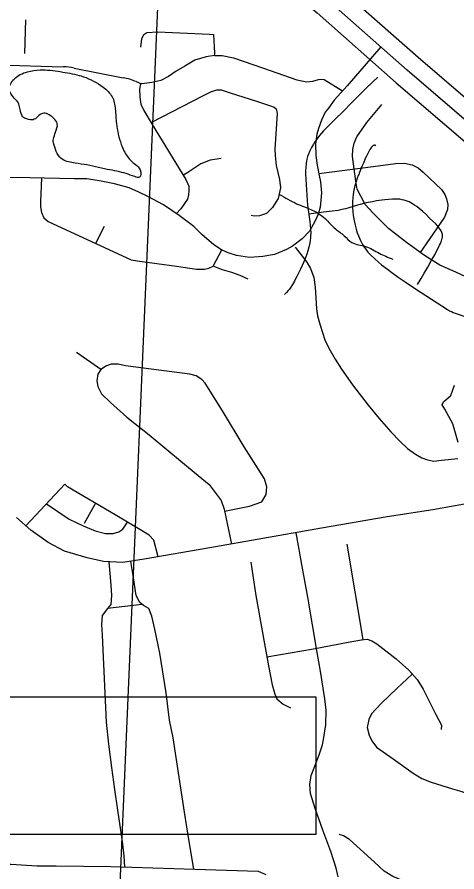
# Model space of a CAD drawing. Extents: x 1219626 to 1426462, y 456797 to 752399.
# Drawn here: x 1360454 to 1363084, y 541593 to 546709 of the extents above; entities that cross this region are included whole.
import ezdxf

# ---------------------------------------------------------------- set-up
doc = ezdxf.new("R2010")
doc.units = 0
for name, color, linetype in [('Lakes and Ponds', 7, 'Continuous'), ('Local Roads Improved', 7, 'Continuous'), ('Local Roads Paved', 7, 'Continuous'), ('Narrow River Creek and Branch and Slough', 7, 'Continuous'), ('Section Lines', 7, 'Continuous'), ('State Route Divided Highway Outline and Fill', 7, 'Continuous'), ('State Routes Highway Center Lines', 7, 'Continuous')]:
    doc.layers.add(name, color=color, linetype=linetype)

msp = doc.modelspace()

# ---------------------------------------------------------------- linework, layer by layer
at = {"layer": 'Lakes and Ponds'}
for points in [[(1360486.3, 546111.2), (1360471.7, 546154.9), (1360464.4, 546187.8), (1360438.9, 546220.6), (1360406.1, 546275.3), (1360435.3, 546337.3), (1360515.5, 546381.1), (1360592, 546392), (1360621.2, 546392), (1360741.5, 546377.4), (1360850.9, 546351.9), (1360967.5, 546289.9), (1361022.2, 546231.5), (1361040.5, 546158.6), (1361047.8, 546071), (1361076.9, 545947), (1361113.4, 545874.1), (1361160.8, 545826.6), (1361189.9, 545793.8), (1361186.3, 545750), (1361157.1, 545753.7), (1361106.1, 545771.9), (1360993.1, 545797.5), (1360854.5, 545826.6), (1360781.6, 545837.6), (1360708.7, 545870.4), (1360683.2, 545917.8), (1360668.6, 545965.3)], [(1360668.6, 545965.3), (1360675.9, 545994.4), (1360683.2, 546020), (1360694.1, 546071), (1360672.2, 546103.9), (1360654, 546118.5), (1360621.2, 546133), (1360592, 546125.7), (1360562.9, 546100.2), (1360533.7, 546092.9), (1360486.3, 546111.2)]]:
    msp.add_spline(points, degree=3, dxfattribs=at)
at = {"layer": 'Local Roads Improved'}
for points in [[(1362611.1, 546349.8), (1362582.7, 546323.7), (1362534.1, 546277.3), (1362463.2, 546205.9), (1362392.7, 546133.4), (1362366.4, 546107.1), (1362320.2, 546062.2), (1362286.6, 546027.7), (1362262.8, 546000.4), (1362245.8, 545978.8), (1362233.8, 545961.7), (1362225.3, 545948.4), (1362213.2, 545927.4), (1362202.2, 545905.1), (1362195.4, 545888.9), (1362190.3, 545873.6), (1362186.5, 545859.2), (1362183.7, 545845.7), (1362181.7, 545833.1), (1362179.3, 545809.4), (1362178.5, 545788.6), (1362178.7, 545770.4), (1362186.3, 545643.1), (1362188.1, 545611.1), (1362191, 545583.1), (1362204.5, 545485.1), (1362207.1, 545460.6), (1362208.5, 545442.2), (1362209.2, 545414.6), (1362208.9, 545400.9), (1362208.1, 545387.1), (1362206.6, 545372), (1362204.4, 545358), (1362198.9, 545332.1), (1362192.6, 545309.7), (1362186.2, 545290.4), (1362179.9, 545273.6), (1362167.8, 545244.3), (1362147.7, 545200.7), (1362126.8, 545156.8), (1362119.3, 545141.7), (1362112.5, 545128.9), (1362106.3, 545118), (1362100.7, 545108.7), (1362090.2, 545092.8), (1362081.8, 545081.2), (1362075.2, 545072.6), (1362064.6, 545060), (1362053.3, 545047.7)], [(1362599.4, 545937.1), (1362596.8, 545939.7), (1362594.2, 545941.3), (1362591.5, 545941.9), (1362588.9, 545941.8), (1362586.2, 545941.1), (1362583.6, 545939.7), (1362580.9, 545937.9), (1362578.3, 545935.6), (1362573.1, 545930), (1362568.1, 545923.4), (1362563.3, 545916.1), (1362558.8, 545908.4), (1362554.4, 545900.5), (1362550.3, 545892.7), (1362542.7, 545876.8), (1362535.9, 545862.1), (1362524.4, 545835.2), (1362516.1, 545814.9), (1362510.1, 545800), (1362505.8, 545789.3), (1362499.6, 545774.1), (1362496.7, 545766.9), (1362494, 545760.2), (1362488.1, 545745.4), (1362483.1, 545731.5), (1362475.1, 545705.2), (1362469.5, 545682.1), (1362465.6, 545661.9), (1362463, 545644.3), (1362461.3, 545628.8), (1362459.7, 545601.9), (1362459.5, 545581.7), (1362460, 545566.7), (1362461.6, 545544.3), (1362464.2, 545522.1), (1362469.4, 545490.7), (1362475.2, 545463.1), (1362481.5, 545439), (1362488.1, 545418.2), (1362494.6, 545400.2), (1362501, 545384.7), (1362507.2, 545371.3), (1362519.4, 545348.5), (1362529.7, 545331.9), (1362538.2, 545319.9), (1362552, 545302.4), (1362567.4, 545285.8), (1362592.3, 545262.1), (1362614.2, 545242.6), (1362633.5, 545226.4), (1362667.7, 545199.6), (1362693.7, 545180.5), (1362733.4, 545152.7), (1362773.8, 545125.1), (1362837, 545082.5), (1362932.2, 545019.8), (1363027.9, 544958.3), (1363039.6, 544951.5), (1363051, 544945.9), (1363062.1, 544941), (1363148.8, 544910.4)], [(1362847.3, 545109.2), (1362869.6, 545144.8), (1362885.6, 545171.8), (1362909.1, 545212.6), (1362932.6, 545254.1), (1362951, 545286.5), (1362964.4, 545311.1), (1362973.8, 545329.7), (1362980.3, 545343.6), (1362984.9, 545354), (1362991, 545369.6), (1362996.1, 545385.1), (1362997.2, 545389.1), (1362997.8, 545392.9), (1362998.2, 545400.3), (1362997.5, 545407.2), (1362996.1, 545413.6), (1362994.1, 545419.5), (1362991.7, 545425.1), (1362989.1, 545430.3), (1362986.2, 545435.1), (1362980, 545444.2), (1362973.8, 545452), (1362967.9, 545458.9), (1362956.7, 545470.8), (1362920.7, 545506.2), (1362897.6, 545528.7), (1362877.4, 545547.2), (1362859.7, 545562.1), (1362844.1, 545574.2), (1362830.3, 545583.7), (1362818.1, 545591.4), (1362807.2, 545597.4), (1362797.6, 545602.1), (1362780.5, 545609.1), (1362767.4, 545613.3), (1362757.3, 545615.7), (1362742, 545618.2), (1362726.2, 545619.3), (1362698.8, 545619.1), (1362674.6, 545617.8), (1362653.4, 545615.8), (1362634.8, 545613.5), (1362602.3, 545608.4), (1362578, 545603.9), (1362541.7, 545596.1), (1362505.9, 545587.6), (1362489.2, 545583.1), (1362431.5, 545565.3), (1362417, 545561.1), (1362406.1, 545558.3), (1362389.6, 545554.6), (1362372.9, 545551.8), (1362285.9, 545540.3), (1362198.9, 545528.8)]]:
    msp.add_lwpolyline(points, dxfattribs=at)
at = {"layer": 'Local Roads Paved'}
for p, q in [((1360503.8, 546692.3), (1360497.2, 546490.1)), ((1360328, 546422.7), (1360730.2, 546410.8)), ((1360795.6, 546403.5), (1361088.1, 546346)), ((1361165.8, 546322.4), (1361198, 546308.8)), ((1360973.6, 545456.2), (1360922.5, 545353.9)), ((1360953.5, 544599.6), (1360809.1, 544701.9)), ((1360740, 543913.1), (1360505.4, 543664.5)), ((1360922.9, 543799.1), (1360855.7, 543678.1)), ((1362523, 542983), (1362426.5, 543554.4)), ((1360995.2, 543171), (1361201.4, 543194.5))]:
    msp.add_line(p, q, dxfattribs=at)
for points in [[(1361193.8, 546529.5), (1361199, 546578.9), (1361212, 546604), (1361230.2, 546616.2), (1361295.2, 546619.6), (1361604.7, 546606.6), (1361629, 546604), (1361633.4, 546493), (1361635.1, 546478.3), (1361679.3, 546478.3), (1361748.7, 546464.4), (1361927.2, 546402), (1362126.6, 546333.5), (1362186.5, 546321.4), (1362222.9, 546324.9), (1362255.8, 546335.3), (1362270.5, 546337), (1362289.6, 546334.4), (1362400.2, 546266.6)], [(1362629.2, 546529.7), (1362427.7, 546296.5), (1362349.7, 546211.5), (1362315, 546163), (1362296.8, 546138.7), (1362273.4, 546091.9), (1362255.2, 546042.5), (1362246.5, 546007.8), (1362238.7, 545949.7), (1362239.6, 545879.5), (1362248.2, 545823.1), (1362260.4, 545760.7), (1362267.3, 545722.6), (1362273.4, 545656.7), (1362270.8, 545612.5), (1362265.6, 545571.7), (1362256, 545536.2), (1362242.2, 545500.6), (1362224.8, 545467.7), (1362201.4, 545426.9), (1362158.9, 545381), (1362100.8, 545337.6), (1362065.3, 545317.7), (1361993.3, 545287.4), (1361924, 545276.1), (1361897.1, 545274.4), (1361844.2, 545270.9), (1361765.3, 545282.2), (1361715.9, 545297.8), (1361676.9, 545316), (1361629.2, 545346.3), (1361558.1, 545407.9), (1361509.6, 545455.5), (1361423.8, 545521.4), (1361329.3, 545584.7), (1361234.8, 545635.9), (1361181.9, 545661), (1361122.9, 545686.1), (1361035.4, 545710.4), (1360957.4, 545726), (1360869.8, 545740.8), (1360795.2, 545740.8), (1360530.8, 545746), (1360269.9, 545750.3)], [(1361635.1, 546478.3), (1361584.8, 546470.5), (1361517.2, 546450.6), (1361457.4, 546415.9), (1361404.5, 546385.5), (1361358.5, 546352.6), (1361313.5, 546330.1), (1361259.7, 546317.9), (1361215.5, 546311), (1361192.1, 546309.3), (1361186, 546276.3), (1361186.9, 546230.4), (1361193.8, 546187.9), (1361211.2, 546150.6), (1361261.4, 546066.5), (1361463.4, 545736.2), (1361480.8, 545697.2), (1361481.6, 545668.6), (1361479, 545644.3), (1361473, 545620), (1361433.1, 545560.2), (1361407.3, 545532.4)], [(1361255, 546077.2), (1361569.2, 546239.9), (1361612.5, 546261.6), (1361647.2, 546272.8), (1361674.1, 546272.8), (1361722.6, 546258.1), (1361891.7, 546202.6), (1361963.7, 546179.2), (1361991.4, 546168.8), (1362002.7, 546159.3), (1362008.7, 546130.7), (1361994.9, 545919.1), (1361997.5, 545880.1), (1362002.7, 545821.2), (1362022.6, 545736.2), (1362028.7, 545685.9), (1362014.8, 545622.6), (1361981, 545569.8), (1361944.6, 545534.2), (1361903, 545518.6), (1361871.8, 545516.9), (1361853.4, 545521.5)], [(1363196.7, 545127), (1363077.9, 545182.5), (1362981.7, 545224.1), (1362888.9, 545281.3), (1362782.3, 545360.2), (1362675.6, 545443.4), (1362582.9, 545535.3), (1362535.2, 545586.4), (1362509.2, 545636.7), (1362487.5, 545679.2), (1362478.8, 545726), (1362459.8, 545874.3), (1362461.5, 545915.9), (1362469.3, 545954), (1362484.9, 545991.3), (1362545.6, 546078), (1362634.9, 546185.5)], [(1361673.2, 545861.9), (1361608.2, 545852.4), (1361552.7, 545830.7), (1361474.7, 545778.7), (1361447.8, 545761.8)], [(1362258.1, 545772.2), (1362582.9, 545813.6), (1362717.2, 545832.7), (1362769.3, 545835.3), (1362816.9, 545824.9), (1362851.6, 545805.8), (1362882, 545780.6), (1362992.1, 545676.6), (1363011.1, 545646.3), (1363022.4, 545621.1), (1363028.5, 545587.3), (1363026.7, 545557), (1363008.5, 545511), (1362940, 545408.7), (1362864, 545299.7)], [(1360599.7, 545744.6), (1360593.9, 545605.3), (1360593.9, 545573.2), (1360600, 545538.6), (1360613, 545506.5), (1360639.8, 545484.8), (1361135.7, 545255.1), (1361172.1, 545249), (1361407.9, 545217.8), (1361525.9, 545200.4), (1361573.5, 545200.4), (1361600.4, 545205.6), (1361625.5, 545217.8), (1361678.7, 545315.2)], [(1362117.3, 545332.2), (1362185.3, 545242.7), (1362208.5, 545204), (1362228.3, 545149.8), (1362235.2, 545092.2), (1362243.8, 544963.1), (1362250.7, 544921.8), (1362266.2, 544865), (1362294.6, 544776.4), (1362318.7, 544728.2), (1362354.8, 544661.1), (1362393.5, 544601.8), (1362459.8, 544508.8), (1362552.7, 544386.7), (1362618.9, 544306.7), (1362687.8, 544226.6), (1362744.5, 544169), (1362788.4, 544126.8), (1362835.7, 544093.3), (1362873.6, 544071.8), (1362907.1, 544058.9), (1362945, 544052), (1362991.5, 544056.3), (1363089.5, 544066.6)], [(1361835.3, 545139.8), (1361787.7, 545161.4), (1361737.4, 545179.6), (1361681, 545196.1), (1361625.5, 545217.8)], [(1361693.4, 543751.7), (1361844.4, 543782.1), (1361917.3, 543808.1), (1361943.3, 543851.5), (1361947.6, 543896.6), (1361932.9, 543945.1), (1361881.7, 544026.6), (1361810.6, 544137.6), (1361682.3, 544351.7), (1361577.4, 544517.3), (1361559.2, 544539.8), (1361524.6, 544561.5), (1361486.4, 544571.9), (1361102.4, 544622.2), (1361058.1, 544632.6), (1361015.7, 544632.6), (1360987.9, 544621.3), (1360954.1, 544600.5), (1360935.9, 544571.9), (1360929.8, 544532), (1360935.9, 544498.2), (1360959.3, 544454.9), (1361013.1, 544402), (1361109.3, 544313.6), (1361242.8, 544208.7), (1361536.7, 543965.9), (1361602.6, 543911.3), (1361674.5, 543815.1), (1361691, 543764.8), (1361736.6, 543555.3)], [(1363090.2, 544161.9), (1363059.9, 544274.6), (1363012.2, 544362.1), (1362994.9, 544389), (1363002.7, 544405.5), (1363047.8, 544443.6), (1363069.4, 544506)], [(1361296.6, 543478.5), (1361271, 543577.5), (1361243.2, 543607.9), (1361177.3, 543647.8), (1361039.5, 543730.1), (1360755.1, 543898.3), (1360740, 543913.1)], [(1363206.8, 543808.1), (1362939, 543760.5), (1362665.9, 543717.1), (1362274, 543649.5), (1361606.5, 543532.5), (1361212.9, 543464), (1361085.4, 543444), (1360971, 543450.1), (1360873, 543472.6), (1360737.8, 543513.4), (1360639, 543563.7), (1360534.9, 543637.4), (1360450.9, 543714.5)], [(1360628.7, 543795.1), (1360765.5, 543703.2), (1360848.8, 543663.4), (1360920.7, 543634.8), (1360983.1, 543619.2), (1361029.1, 543619.2), (1361062.9, 543627.8), (1361085.4, 543644.3), (1361114.9, 543685.1)], [(1362373.5, 541563), (1362362.2, 541615.9), (1362330.2, 541714.7), (1362281.6, 541843.9), (1362236.5, 541972.2), (1362207.9, 542061.5), (1362203.6, 542117), (1362213.1, 542170.7), (1362234.8, 542225.3), (1362259.9, 542293.8), (1362279, 542352.8), (1362286.8, 542385.7), (1362298.9, 542474.1), (1362301.5, 542561.7), (1362294.6, 542629.3), (1362268.6, 542794.9), (1362248.7, 542906.7), (1362191.4, 543237.9), (1362160.2, 543411.3), (1362123.4, 543623.1)], [(1361002.7, 543448.4), (1361013.5, 543308.8), (1361017.8, 543247.2), (1361013.5, 543193.5), (1360994.4, 543170.1), (1360961.5, 543128.5), (1360958, 543073.9), (1360961.5, 543009.7), (1360985.7, 542489.5), (1361000.5, 542357.8), (1361017.8, 542218.2), (1361036.9, 542086.4), (1361053.4, 541962.4), (1361081.1, 541775.2), (1361092.4, 541690.2), (1361096.1, 541622.2)], [(1361510.8, 541609.4), (1361482.5, 541775.2), (1361454.8, 541950.3), (1361387.1, 542395.9), (1361364.6, 542500.8), (1361345.5, 542663.8), (1361307.4, 542901.3), (1361277.9, 543045.2), (1361259.7, 543123.3), (1361240.6, 543169.2), (1361209.4, 543188.3), (1361186.9, 543205.6), (1361166.1, 543247.2), (1361147, 543367.7), (1361134, 543451.6)], [(1361851.8, 543445.8), (1361881.3, 543247.2), (1361932.4, 542957.2), (1361956.3, 542825.5), (1361978.4, 542713.2), (1361994.4, 542656.9), (1362007.4, 542629.5), (1362044.3, 542597.5), (1362088.9, 542574.1)], [(1361946.2, 542881), (1362225.5, 542927.3), (1362432.7, 542967.2), (1362512.4, 542982), (1362547.1, 542985.4), (1362575.7, 542975), (1362604.3, 542958.5), (1362719.6, 542867.5), (1362796.8, 542799.9), (1362846.2, 542745.3), (1362882.6, 542687.2), (1362956.3, 542539), (1362991.8, 542472.2), (1362990.1, 542445.3)], [(1362817.1, 542777.4), (1362727.4, 542692.4), (1362630.3, 542600.5), (1362573.1, 542539.8), (1362557.5, 542506), (1362548, 542457.5), (1362559.2, 542411.5), (1362574, 542377.7), (1362603.5, 542338.7), (1362702.3, 542269.3), (1362822.8, 542184.4), (1362874.8, 542152.3), (1362930.3, 542129.8), (1363057.7, 542089.9), (1363113.2, 542075.1), (1363167.8, 542052.6), (1363202.5, 542015.3), (1363227.6, 541971.1), (1363267.5, 541879.2), (1363277.9, 541831.5)], [(1360393, 541786), (1360374.8, 541691.5), (1360375.6, 541656.8), (1360388.6, 541640.4), (1360418.1, 541638.6), (1360572.4, 541630), (1360687.7, 541630), (1361014.6, 541624.8), (1361517.4, 541609.2), (1361894.5, 541597), (1361940.5, 541578)], [(1363843.2, 541538.6), (1363762.5, 541468.3), (1363727.9, 541435.3), (1363674.1, 541409.3), (1363627.3, 541395.5), (1363586.6, 541390.3), (1363532.8, 541391.1), (1363284, 541436.2), (1363029.1, 541483), (1362842.7, 541520.3), (1362767.3, 541538.5), (1362699.7, 541565.4), (1362648.5, 541597.5), (1362590.4, 541652.1), (1362442.2, 541786.5), (1362404.9, 541808.1), (1362380.6, 541817.7)]]:
    msp.add_lwpolyline(points, dxfattribs=at)
for centre, start, end in [((1360718.5, 546011), 78.8817, 88.3145), ((1361011, 545953.5), 67.2286, 78.8817)]:
    msp.add_arc(centre, 400, start, end, dxfattribs=at)
at = {"layer": 'Narrow River Creek and Branch and Slough'}
msp.add_spline([(1362023.2, 545647.8), (1362125.1, 545592), (1362264.5, 545528.1), (1362305.1, 545493.2), (1362357.4, 545440.9), (1362409.7, 545400.3), (1362456.1, 545359.6), (1362537.4, 545336.3), (1362618.8, 545295.7), (1362700.1, 545260.8)], degree=3, dxfattribs=at)
at = {"layer": 'Section Lines'}
msp.add_line((1361296.2, 546813.7), (1361066.1, 541455.3), dxfattribs=at)
at = {"layer": 'State Route Divided Highway Outline and Fill'}
for points in [[(1358658.1, 549961.1), (1358998.4, 549560.4), (1359317.9, 549254.7), (1359706.6, 548915.2), (1360464.5, 548249.2), (1361358.7, 547480.4), (1362247.2, 546733.7), (1362720.6, 546315.6), (1363146.2, 545949.6), (1363413.8, 545723.6), (1364110.6, 545108.2), (1364949.7, 544386), (1365882.6, 543567.9), (1366132.9, 543352), (1366461.6, 543061)], [(1366594.2, 543210.8), (1366264.5, 543502.6), (1366013.9, 543718.8), (1365080.9, 544536.9), (1364242, 545259), (1363544.6, 545875), (1363275.9, 546101.8), (1362852, 546466.3), (1362377.8, 546885.2), (1361488.2, 547632.8), (1360595.8, 548400.1), (1359838.4, 549065.6), (1359452.9, 549402.4), (1359144.1, 549697.7)]]:
    msp.add_lwpolyline(points, dxfattribs=at)
at = {"layer": 'State Routes Highway Center Lines'}
msp.add_lwpolyline([(1366527.9, 543135.9), (1366198.7, 543427.3), (1365948.2, 543643.3), (1365015.3, 544461.4), (1364176.3, 545183.6), (1363479.2, 545799.3), (1363211, 546025.7), (1362786.3, 546391), (1362312.5, 546809.4), (1361423.4, 547556.6), (1360530.1, 548324.6), (1359772.5, 548990.4), (1359385.4, 549328.5), (1359071.3, 549629.1)], dxfattribs=at)
msp.add_lwpolyline([(1357991.6, 542640.7), (1362239.6, 542640.7), (1362239.6, 541816), (1357991.6, 541816)], close=True, dxfattribs=at)

doc.saveas('drawing.dxf')
